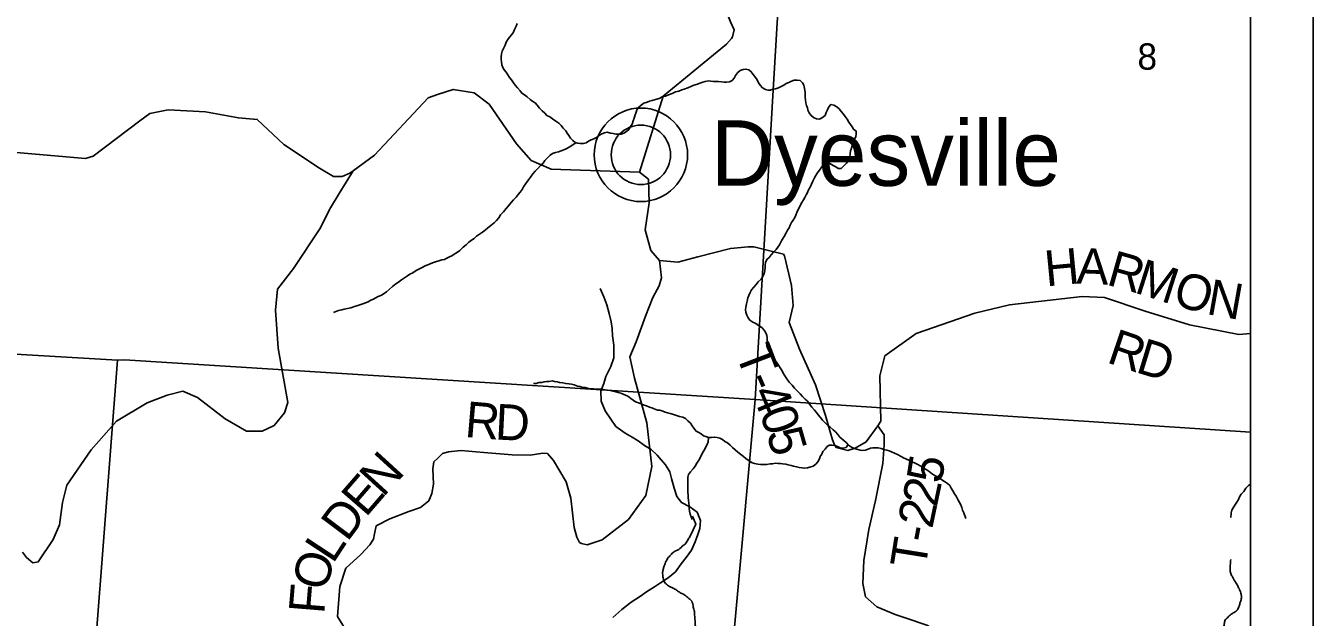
# Model space of a CAD drawing. Extents: x -15 to 405, y -40 to 87.
# Drawn here: x 6.955 to 9.004, y 15.256 to 16.197 of the extents above; entities that cross this region are included whole.
import ezdxf

# ---------------------------------------------------------------- set-up
doc = ezdxf.new("R2010")
doc.units = 0
for name, color, linetype in [('GM_P_State_Location', 7, 'Continuous'), ('GM_X_Adjacent_County_Text', 7, 'Continuous'), ('GM_X_Airport_Location_Class_2', 7, 'Continuous'), ('GM_X_County_Road', 7, 'Continuous'), ('GM_X_Major_Lake_Text', 7, 'Continuous'), ('GM_X_Minor_River', 7, 'Continuous'), ('GM_X_Township', 7, 'Continuous'), ('GM_X_Township_Road', 7, 'Continuous'), ('GM_X_Township_ROW', 7, 'Continuous'), ('GM_X_Township_Subdivision_Text', 7, 'Continuous'), ('GM_X_Township_Text', 7, 'Continuous')]:
    doc.layers.add(name, color=color, linetype=linetype)

msp = doc.modelspace()

# ---------------------------------------------------------------- linework, layer by layer
at = {"layer": 'GM_P_State_Location'}
for points in [[(6.9502, 15.3593), (6.9566, 15.3508), (6.9664, 15.3427), (6.9751, 15.3441), (6.9991, 15.3799), (7.0092, 15.4032), (7.0137, 15.4384), (7.0205, 15.466), (7.0595, 15.5224), (7.0995, 15.5681), (7.1485, 15.5971), (7.1805, 15.6092), (7.2053, 15.6153), (7.2288, 15.6055), (7.2726, 15.5715), (7.3067, 15.5521), (7.3318, 15.5522), (7.3505, 15.561), (7.3673, 15.581), (7.3722, 15.5975), (7.357, 15.6838), (7.3527, 15.7442), (7.3561, 15.7775), (7.3816, 15.8105), (7.4235, 15.8739), (7.4403, 15.9073), (7.4541, 15.9298), (7.4766, 15.9662)], [(7.9323, 15.9637), (7.9465, 15.9526), (7.9477, 15.915), (7.9413, 15.8721), (7.9504, 15.8391), (7.9638, 15.8236), (7.9931, 15.8207), (8.0251, 15.8291), (8.0771, 15.8423), (8.1049, 15.8449), (8.1139, 15.8451), (8.1418, 15.8383), (8.1419, 15.8383)], [(7.4644, 15.2365), (7.4513, 15.2572), (7.4552, 15.3049), (7.4646, 15.334), (7.4884, 15.3556), (7.503, 15.371), (7.5089, 15.3803), (7.5105, 15.3887), (7.5129, 15.4012), (7.535, 15.4123), (7.5652, 15.424), (7.5835, 15.4306), (7.5966, 15.4414), (7.6016, 15.4527), (7.6041, 15.4679), (7.6032, 15.4921), (7.605, 15.503), (7.6109, 15.5091), (7.6187, 15.5166), (7.6282, 15.5191), (7.648, 15.5211), (7.6845, 15.518), (7.7297, 15.5144), (7.7582, 15.514), (7.7784, 15.5168), (7.7856, 15.5163), (7.795, 15.5052), (7.8152, 15.4716), (7.8226, 15.4453), (7.8282, 15.399), (7.8326, 15.3834), (7.8367, 15.375), (7.8397, 15.3734), (7.8489, 15.3714), (7.8725, 15.379), (7.9147, 15.4115), (7.9421, 15.4498), (7.9517, 15.4959), (7.9436, 15.565), (7.9242, 15.6362), (7.9169, 15.6704), (7.927, 15.6942), (7.9419, 15.7349), (7.9532, 15.7647), (7.9636, 15.7829), (7.9669, 15.7958), (7.9638, 15.8236)], [(8.1419, 15.8383), (8.1613, 15.8335), (8.1631, 15.8308), (8.1741, 15.7835), (8.1769, 15.7518), (8.1706, 15.7249), (8.1869, 15.6826), (8.2121, 15.6257), (8.2284, 15.5769), (8.2357, 15.551), (8.2394, 15.5384), (8.2427, 15.53), (8.2454, 15.5262), (8.2636, 15.5214), (8.2754, 15.5247), (8.2929, 15.5348), (8.3114, 15.5606), (8.3164, 15.5676), (8.3145, 15.6402), (8.3228, 15.672), (8.3725, 15.7072), (8.4659, 15.7397), (8.5211, 15.7528), (8.6367, 15.766), (8.6724, 15.7645), (8.7368, 15.743), (8.8076, 15.721), (8.8858, 15.7057), (8.9045, 15.707)], [(8.3436, 15.2588), (8.3389, 15.2604), (8.3097, 15.2728), (8.2917, 15.2886), (8.2877, 15.3099), (8.2892, 15.346), (8.2969, 15.3953), (8.3076, 15.4419), (8.3196, 15.5007), (8.3214, 15.53), (8.3215, 15.5463), (8.3114, 15.5606)]]:
    msp.add_lwpolyline(points, dxfattribs=at)
at = {"layer": 'GM_X_Adjacent_County_Text'}
for points in [[(7.7372, 16.2), (7.7356, 16.1958), (7.7334, 16.1905), (7.7315, 16.1867), (7.7288, 16.1829), (7.7254, 16.1784), (7.7228, 16.1746), (7.7201, 16.1704), (7.7183, 16.1658), (7.716, 16.1616), (7.7137, 16.1563), (7.7126, 16.1518), (7.7119, 16.1472), (7.7119, 16.1434), (7.7123, 16.1392), (7.713, 16.1343), (7.7146, 16.1305), (7.7168, 16.1264), (7.7199, 16.1226), (7.7226, 16.1188), (7.7252, 16.1146), (7.7283, 16.1108), (7.7317, 16.1059), (7.7344, 16.1021), (7.7378, 16.098), (7.742, 16.0934), (7.745, 16.0896), (7.7492, 16.0866), (7.7534, 16.0836), (7.758, 16.0794), (7.7622, 16.076), (7.766, 16.0741), (7.769, 16.0703), (7.7728, 16.0658), (7.7774, 16.0612), (7.7812, 16.0578), (7.7846, 16.0541), (7.7892, 16.0518), (7.7934, 16.0488), (7.7991, 16.045), (7.8037, 16.0416), (7.8075, 16.0382), (7.8105, 16.034), (7.8151, 16.0295), (7.817, 16.0257), (7.8197, 16.0219), (7.8223, 16.0181), (7.8258, 16.0143), (7.8299, 16.0109), (7.8337, 16.0102), (7.8379, 16.0094), (7.8429, 16.0094), (7.847, 16.0106), (7.8512, 16.0129), (7.8554, 16.0152), (7.8592, 16.0167), (7.8637, 16.019), (7.8683, 16.0228), (7.8721, 16.0247), (7.8762, 16.0266), (7.8808, 16.0274), (7.8861, 16.0259), (7.8903, 16.0255)], [(7.8903, 16.0255), (7.8945, 16.024), (7.8983, 16.024), (7.9032, 16.0244), (7.9074, 16.0259), (7.9112, 16.0286), (7.915, 16.0316), (7.918, 16.0362), (7.9206, 16.0404), (7.9221, 16.0453), (7.9236, 16.0495), (7.9248, 16.0536), (7.9266, 16.059), (7.9278, 16.0628), (7.9308, 16.0673), (7.935, 16.0704), (7.9391, 16.0734), (7.9445, 16.0753), (7.9482, 16.0769), (7.9524, 16.0776), (7.9577, 16.0795), (7.9634, 16.0811), (7.968, 16.0834), (7.9737, 16.0849), (7.9782, 16.0868), (7.9839, 16.0891), (7.9892, 16.0914), (7.9949, 16.0925), (7.9995, 16.0948), (8.0033, 16.0956), (8.0089, 16.0979), (8.0139, 16.0998), (8.0188, 16.1021), (8.0245, 16.1036), (8.0283, 16.1051), (8.0328, 16.107), (8.0366, 16.1082), (8.0412, 16.109), (8.0458, 16.1086), (8.0499, 16.1082), (8.0537, 16.1082), (8.0579, 16.1079), (8.0628, 16.1075), (8.067, 16.1071), (8.0708, 16.1071), (8.0754, 16.1075), (8.0795, 16.1094), (8.0826, 16.1132), (8.0848, 16.1178), (8.0882, 16.122), (8.0924, 16.1254), (8.0973, 16.1273), (8.1015, 16.1277), (8.1061, 16.1266), (8.1099, 16.1235), (8.1129, 16.1194), (8.1167, 16.1145), (8.1194, 16.1107), (8.1217, 16.1061), (8.124, 16.1023), (8.1278, 16.0982), (8.1327, 16.0951), (8.1369, 16.094), (8.1407, 16.0944), (8.1445, 16.0956), (8.1487, 16.0963), (8.1536, 16.0982), (8.1574, 16.1001), (8.1616, 16.1024), (8.1658, 16.1047), (8.1699, 16.1066), (8.1741, 16.1085), (8.1783, 16.1101), (8.1832, 16.1101), (8.1878, 16.1097), (8.1916, 16.1059), (8.1935, 16.1021), (8.195, 16.0968), (8.1958, 16.0911), (8.1958, 16.0873), (8.1958, 16.0832), (8.1962, 16.0782), (8.197, 16.0741), (8.1978, 16.0699), (8.1993, 16.0661), (8.2001, 16.0623), (8.2023, 16.0581), (8.205, 16.0544), (8.2092, 16.0509), (8.2138, 16.0487), (8.2187, 16.0483), (8.2232, 16.051), (8.2278, 16.054), (8.2293, 16.0586), (8.2316, 16.0631), (8.2335, 16.0677), (8.2369, 16.0715), (8.2414, 16.0704), (8.246, 16.0677), (8.2502, 16.0639), (8.2532, 16.0602)], [(8.2532, 16.0602), (8.2566, 16.056), (8.2597, 16.0522), (8.2627, 16.048), (8.2654, 16.0435), (8.2677, 16.0397), (8.2704, 16.0359), (8.273, 16.0321), (8.2768, 16.0291), (8.2772, 16.0249), (8.2765, 16.02), (8.2735, 16.0154), (8.272, 16.0113), (8.2705, 16.0067), (8.2693, 16.0022), (8.2682, 15.9976), (8.2675, 15.993), (8.2667, 15.9877), (8.2648, 15.9832), (8.2618, 15.9782), (8.2576, 15.9737), (8.2531, 15.9699), (8.2485, 15.9695), (8.2447, 15.9721), (8.2405, 15.9744), (8.2352, 15.9774), (8.2307, 15.9781), (8.2269, 15.9762), (8.2223, 15.9724), (8.2185, 15.9671), (8.2148, 15.9625), (8.2114, 15.9561), (8.208, 15.9493), (8.2057, 15.9447), (8.2038, 15.9398), (8.2012, 15.9356), (8.1993, 15.9314), (8.1974, 15.9276), (8.1955, 15.9238), (8.1932, 15.9196), (8.1906, 15.9158), (8.1883, 15.912), (8.186, 15.9071), (8.1842, 15.9033), (8.1823, 15.8995), (8.1808, 15.8957), (8.1793, 15.8915), (8.1766, 15.8877), (8.1743, 15.8839), (8.1721, 15.8797), (8.1702, 15.8752), (8.1679, 15.8714), (8.1656, 15.8676), (8.1622, 15.8615), (8.1588, 15.8558), (8.1547, 15.8482), (8.1524, 15.8444), (8.1494, 15.8406), (8.1456, 15.8364), (8.1418, 15.8322), (8.1384, 15.828), (8.1346, 15.825), (8.1327, 15.8204), (8.1324, 15.8159), (8.1324, 15.8117), (8.1316, 15.8072), (8.1305, 15.8022), (8.1282, 15.798), (8.1256, 15.7939), (8.1211, 15.7893), (8.1176, 15.7851), (8.1142, 15.7809), (8.1105, 15.7767), (8.1082, 15.7722), (8.1059, 15.7676), (8.1044, 15.7638), (8.1033, 15.7589), (8.1022, 15.7543), (8.1014, 15.7494), (8.101, 15.7448), (8.1014, 15.7411), (8.103, 15.7365), (8.1049, 15.7323), (8.1075, 15.7282), (8.1125, 15.7251), (8.1174, 15.7229), (8.1216, 15.7202), (8.1266, 15.7168), (8.1308, 15.7127), (8.1334, 15.7081), (8.135, 15.704), (8.1353, 15.7002), (8.1354, 15.6956), (8.135, 15.6918), (8.135, 15.6873), (8.1362, 15.6827), (8.1388, 15.6782), (8.1415, 15.674), (8.1438, 15.6698), (8.1472, 15.6657), (8.1503, 15.6619)], [(7.4453, 15.7409), (7.4532, 15.744), (7.4585, 15.7451), (7.4623, 15.7459), (7.4676, 15.7471), (7.4726, 15.7482), (7.4783, 15.7501), (7.4836, 15.752), (7.4919, 15.7547), (7.4961, 15.7562), (7.5003, 15.7578), (7.5044, 15.7601), (7.5086, 15.7616), (7.5151, 15.7658), (7.5215, 15.7681), (7.5257, 15.7707), (7.5295, 15.7734), (7.534, 15.7776), (7.5389, 15.7818), (7.5442, 15.786), (7.5484, 15.789), (7.5533, 15.7924), (7.5579, 15.7959), (7.5628, 15.7989), (7.5666, 15.8016), (7.5715, 15.8039), (7.5765, 15.8073), (7.581, 15.8096), (7.5863, 15.8122), (7.5909, 15.8149), (7.5954, 15.8164), (7.6026, 15.8195), (7.6072, 15.821), (7.6129, 15.8229), (7.6174, 15.8245), (7.6216, 15.8252), (7.6254, 15.8268), (7.6296, 15.8294), (7.6334, 15.8309), (7.6371, 15.8336), (7.6409, 15.8355), (7.6459, 15.8393), (7.6515, 15.8443), (7.6561, 15.8481), (7.6606, 15.8526), (7.6648, 15.8557), (7.669, 15.8584), (7.6728, 15.8618), (7.6773, 15.8652), (7.6822, 15.8686), (7.6864, 15.8717), (7.6906, 15.8751), (7.6955, 15.8789), (7.7008, 15.8835), (7.7046, 15.8869), (7.708, 15.8911), (7.711, 15.896), (7.7159, 15.901), (7.7197, 15.9059), (7.7235, 15.9101), (7.7281, 15.9158), (7.7318, 15.92), (7.7356, 15.9242), (7.739, 15.9284), (7.7424, 15.9322), (7.7455, 15.936), (7.7477, 15.9405), (7.7511, 15.9458), (7.7557, 15.9515), (7.7587, 15.9561), (7.7621, 15.961), (7.7659, 15.9652), (7.7704, 15.9698), (7.7746, 15.9744), (7.7788, 15.9782), (7.7814, 15.9823), (7.786, 15.9873), (7.7898, 15.9911), (7.7939, 15.9934), (7.7985, 15.9949), (7.8034, 15.996), (7.8076, 15.998), (7.8118, 15.9995), (7.8155, 16.001), (7.8201, 16.0037), (7.831, 16.0107)], [(8.1503, 15.6619), (8.1533, 15.6569), (8.156, 15.6524), (8.159, 15.6479), (8.1609, 15.6441), (8.1636, 15.6399), (8.1667, 15.6354), (8.1701, 15.6301), (8.175, 15.6251), (8.1789, 15.6202), (8.1838, 15.6153), (8.1876, 15.6111), (8.1918, 15.6073), (8.1956, 15.6028), (8.1994, 15.5994), (8.2029, 15.5948), (8.2063, 15.5903), (8.2109, 15.5854), (8.2139, 15.5816), (8.2166, 15.5778), (8.2196, 15.574), (8.2234, 15.5695), (8.2276, 15.5653), (8.2318, 15.5612), (8.2356, 15.5581), (8.2402, 15.5543), (8.244, 15.5509), (8.2478, 15.5468), (8.2512, 15.5426), (8.2573, 15.5373), (8.2611, 15.5339), (8.2649, 15.5297), (8.2695, 15.5267), (8.2741, 15.5244), (8.2794, 15.5226), (8.2832, 15.5218), (8.2874, 15.5214), (8.2919, 15.5218), (8.2961, 15.5234), (8.2999, 15.5249), (8.3037, 15.5257), (8.3078, 15.5257), (8.312, 15.5253), (8.3166, 15.5246), (8.3208, 15.523), (8.3257, 15.5215), (8.3295, 15.5208), (8.3333, 15.5193), (8.3379, 15.517), (8.3428, 15.5148), (8.3485, 15.5117), (8.3523, 15.5095), (8.3569, 15.5076), (8.3607, 15.5057), (8.3645, 15.5034), (8.3687, 15.5019), (8.3729, 15.5), (8.3808, 15.4955), (8.3846, 15.4932), (8.3884, 15.491), (8.3934, 15.4879), (8.3987, 15.4838), (8.4037, 15.4804), (8.4082, 15.4777), (8.412, 15.4755), (8.4177, 15.4721), (8.4223, 15.4687), (8.4261, 15.4653), (8.4284, 15.4615), (8.4311, 15.4569), (8.4334, 15.4524), (8.436, 15.4486), (8.4387, 15.4433), (8.4414, 15.4387), (8.4437, 15.4349), (8.4452, 15.4308), (8.4463, 15.4262), (8.4483, 15.4221), (8.4513, 15.4132)], [(7.7634, 15.6275), (7.7676, 15.6279), (7.7718, 15.6294), (7.7767, 15.6294), (7.7805, 15.6302), (7.7843, 15.631), (7.7885, 15.631), (7.793, 15.6318), (7.7968, 15.631), (7.801, 15.6303), (7.8048, 15.6295), (7.8101, 15.6288), (7.8147, 15.6276), (7.8196, 15.6273), (7.8238, 15.6265), (7.8283, 15.6254), (7.8333, 15.6235), (7.8375, 15.6228), (7.8413, 15.6216), (7.8454, 15.6213), (7.8496, 15.6205), (7.8542, 15.6194), (7.8587, 15.619), (7.8633, 15.6187), (7.8675, 15.6187), (7.8717, 15.6187), (7.8774, 15.6179), (7.8812, 15.6172), (7.8857, 15.6164), (7.8895, 15.6157), (7.8944, 15.6146), (7.8983, 15.6134), (7.9024, 15.6123), (7.9062, 15.6108), (7.91, 15.6093), (7.9138, 15.6078), (7.9184, 15.604), (7.9222, 15.6014), (7.926, 15.5987), (7.9306, 15.5968), (7.9348, 15.5953), (7.9393, 15.5934), (7.9435, 15.5923), (7.9481, 15.59), (7.9519, 15.5893), (7.9557, 15.5874), (7.9606, 15.5855), (7.9644, 15.5851), (7.969, 15.5836), (7.9728, 15.5821), (7.9769, 15.581), (7.9811, 15.5803), (7.9864, 15.5784), (7.991, 15.5769), (7.9956, 15.5754), (8.0009, 15.5742), (8.0054, 15.572), (8.0093, 15.5682), (8.0131, 15.5648), (8.0157, 15.5606), (8.0184, 15.5568), (8.0222, 15.5519), (8.0264, 15.55), (8.0302, 15.5477), (8.034, 15.5447), (8.0378, 15.5436), (8.042, 15.5417), (8.0465, 15.5417), (8.0515, 15.5425), (8.056, 15.5417), (8.0598, 15.541), (8.064, 15.5387), (8.0682, 15.5353), (8.0724, 15.5334), (8.0766, 15.5296), (8.08, 15.5259), (8.0846, 15.5221), (8.0884, 15.5187), (8.0933, 15.5149), (8.0975, 15.5119), (8.1021, 15.5081), (8.1059, 15.5051), (8.1112, 15.5017), (8.1154, 15.5005), (8.1207, 15.4994), (8.1249, 15.499), (8.1294, 15.4987), (8.1344, 15.4987), (8.1401, 15.4998), (8.1439, 15.5002), (8.1484, 15.501), (8.1526, 15.5006), (8.1564, 15.5006), (8.1602, 15.4999), (8.1651, 15.4995), (8.1689, 15.4984), (8.1735, 15.4976), (8.1773, 15.4965), (8.1822, 15.4954), (8.1864, 15.4943), (8.191, 15.4935)], [(8.0161, 15.4117), (8.0127, 15.4202), (8.0119, 15.4248), (8.0112, 15.4289), (8.0111, 15.4331), (8.0108, 15.4377), (8.01, 15.4418), (8.0096, 15.4464), (8.0096, 15.4506), (8.0092, 15.4544), (8.0088, 15.4585), (8.0088, 15.4642), (8.0088, 15.4707), (8.0088, 15.4745), (8.0091, 15.4786), (8.0099, 15.4828), (8.0133, 15.4874), (8.0174, 15.4919), (8.0205, 15.4965), (8.0235, 15.5011), (8.0265, 15.5056), (8.0292, 15.5106), (8.0307, 15.5144), (8.0333, 15.5189), (8.0363, 15.5231), (8.0378, 15.5269), (8.0397, 15.5307), (8.0412, 15.5349), (8.042, 15.5417)], [(8.191, 15.4935), (8.1955, 15.4931), (8.1993, 15.4935), (8.205, 15.4951), (8.2088, 15.4962), (8.2126, 15.4996), (8.216, 15.5034), (8.2187, 15.508), (8.2198, 15.5118), (8.2221, 15.5156), (8.2239, 15.5194), (8.2277, 15.5232), (8.2304, 15.527), (8.2342, 15.5297), (8.2383, 15.5297), (8.2429, 15.5289), (8.2471, 15.5274), (8.2516, 15.5255), (8.2562, 15.5248), (8.2608, 15.5259), (8.2642, 15.5305)], [(8.9045, 15.4675), (8.9012, 15.4653), (8.8974, 15.4611), (8.894, 15.4558), (8.8898, 15.4516), (8.8872, 15.4474), (8.8853, 15.4433), (8.883, 15.4391), (8.8796, 15.4345), (8.877, 15.43), (8.8747, 15.4262), (8.8739, 15.422), (8.8732, 15.4146)], [(8.0165, 15.417), (8.0217, 15.404), (8.0132, 15.3859)]]:
    msp.add_lwpolyline(points, dxfattribs=at)
for points in [[(8.0132, 15.3859), (8.0098, 15.3802), (8.0059, 15.3738), (8.0002, 15.3689), (7.9925, 15.3625), (7.9872, 15.3603), (7.9818, 15.3551), (7.9768, 15.3494), (7.9737, 15.3434), (7.971, 15.3362), (7.9694, 15.3305), (7.969, 15.3237), (7.9701, 15.3168), (7.9723, 15.3115), (7.9783, 15.3061), (7.9855, 15.3023), (7.9911, 15.2992), (7.9964, 15.2953), (8.0028, 15.2922), (8.0092, 15.2872), (8.0152, 15.2815), (8.0178, 15.2723), (8.0196, 15.2651), (8.0199, 15.2594), (8.0206, 15.2507), (8.0209, 15.2446), (8.0212, 15.2389), (8.023, 15.2305), (8.0249, 15.2252), (8.0271, 15.2198), (8.0286, 15.2141), (8.03, 15.2069), (8.0329, 15.1955), (8.0336, 15.1894), (8.0328, 15.1841), (8.0282, 15.1784), (8.0225, 15.1755), (8.0156, 15.1752), (8.0096, 15.1752), (8.0039, 15.1772), (7.9986, 15.1768), (7.991, 15.1739), (7.9841, 15.1698), (7.9788, 15.1668), (7.9734, 15.1634), (7.9718, 15.1578), (7.9699, 15.1517), (7.9672, 15.1457), (7.9648, 15.14), (7.9587, 15.1359), (7.9534, 15.134), (7.9477, 15.1322), (7.9424, 15.1315), (7.9363, 15.1315), (7.9302, 15.1312), (7.9249, 15.1313), (7.9135, 15.1306), (7.9082, 15.1299), (7.9021, 15.1285), (7.896, 15.1278), (7.8903, 15.1271), (7.885, 15.126), (7.8786, 15.1249), (7.8717, 15.1238), (7.8656, 15.1231), (7.8596, 15.1243), (7.8528, 15.1286), (7.8475, 15.1305), (7.8411, 15.1351), (7.8343, 15.1386), (7.8279, 15.1406), (7.8215, 15.1433), (7.8158, 15.1491), (7.811, 15.1556), (7.8046, 15.1621), (7.7989, 15.1663), (7.7925, 15.1652), (7.7864, 15.1645), (7.7811, 15.1638), (7.7754, 15.1631), (7.7689, 15.1624), (7.7625, 15.1621), (7.7545, 15.1626), (7.7492, 15.1611), (7.7438, 15.1593), (7.7374, 15.1563), (7.7309, 15.1545), (7.7221, 15.1504), (7.716, 15.1474), (7.7103, 15.1433), (7.7053, 15.1376), (7.6996, 15.132), (7.6938, 15.126), (7.6873, 15.1188), (7.6834, 15.1136), (7.6788, 15.1083), (7.6765, 15.103)], [(8.8688, 15.1298), (8.8606, 15.1413), (8.8564, 15.1474), (8.8531, 15.1531), (8.8513, 15.1592), (8.8498, 15.1653), (8.851, 15.1717), (8.8537, 15.1778), (8.8553, 15.1835), (8.8576, 15.1891), (8.8592, 15.1952), (8.86, 15.2028), (8.8609, 15.21), (8.8617, 15.2164), (8.8618, 15.2217), (8.8607, 15.2278), (8.8611, 15.2331), (8.8619, 15.2388), (8.8628, 15.2453), (8.864, 15.2509), (8.8693, 15.2566), (8.8758, 15.2622), (8.8816, 15.2656), (8.8854, 15.2709), (8.8874, 15.2769), (8.8893, 15.2822), (8.8901, 15.2883), (8.8894, 15.2944), (8.8865, 15.3016), (8.8835, 15.3073), (8.8801, 15.313), (8.8753, 15.3211), (8.8727, 15.3272), (8.8724, 15.3336), (8.8724, 15.3389), (8.8733, 15.3477)]]:
    msp.add_spline(points, degree=3, dxfattribs=at)
at = {"layer": 'GM_X_Airport_Location_Class_2'}
for points in [[(8.9045, 15.5504), (8.9045, 16.5717), (8.6485, 16.5881), (8.1748, 16.6173), (8.1708, 16.5309), (8.1448, 16.0941), (8.1161, 15.6025)], [(6.0913, 15.7244), (7.1015, 15.6648), (7.0227, 14.6484), (6.0205, 14.7092)], [(7.1015, 15.6648), (7.1124, 15.6653), (8.1161, 15.6025), (8.0237, 14.5861), (7.0227, 14.6484)], [(8.9045, 14.53), (8.9045, 15.5504), (8.1161, 15.6025), (8.0237, 14.5861)]]:
    msp.add_lwpolyline(points, close=True, dxfattribs=at)
at = {"layer": 'GM_X_Major_Lake_Text'}
msp.add_lwpolyline([(8.6409, 14.8756), (8.6555, 14.9506), (8.6648, 14.9964), (8.6668, 15.0104), (8.6588, 15.029), (8.6294, 15.0567), (8.5761, 15.085), (8.5332, 15.0862), (8.49, 15.092), (8.4549, 15.1175), (8.4405, 15.1628), (8.4297, 15.2211), (8.3896, 15.2435), (8.3567, 15.2545), (8.3436, 15.2588)], dxfattribs=at)
at = {"layer": 'GM_X_Township'}
for p, q in [((9.0045, 20.9941), (9.0045, 13.9941)), ((8.9045, 20.8941), (8.9045, 14.0941)), ((8.9045, 20.8941), (8.9045, 14.0941))]:
    msp.add_line(p, q, dxfattribs=at)
at = {"layer": 'GM_X_Township_Road'}
msp.add_lwpolyline([(7.8694, 15.779), (7.8755, 15.7654), (7.8801, 15.7529), (7.884, 15.7393), (7.8871, 15.726), (7.8886, 15.715), (7.8894, 15.7037), (7.8914, 15.6889), (7.8914, 15.679), (7.8911, 15.6684), (7.8863, 15.6547), (7.8787, 15.6388), (7.8754, 15.6278), (7.8705, 15.6156), (7.871, 15.5997), (7.8775, 15.5845), (7.8866, 15.5709), (7.8946, 15.5596), (7.9091, 15.549), (7.9205, 15.5426), (7.93, 15.5366), (7.9402, 15.5294), (7.9508, 15.5227), (7.9604, 15.514), (7.9733, 15.4985), (7.9802, 15.4871), (7.9832, 15.4765), (7.9871, 15.4614), (7.9917, 15.4481), (7.9989, 15.4383), (8.0122, 15.4315), (8.024, 15.4229), (8.0294, 15.41), (8.0283, 15.3971), (8.0249, 15.3876), (8.0208, 15.3762), (8.0148, 15.3625), (8.0065, 15.3511), (7.9982, 15.3408), (7.9892, 15.3283), (7.9779, 15.3188), (7.9658, 15.3107), (7.956, 15.3046), (7.9435, 15.2962), (7.9337, 15.2897), (7.9186, 15.2798), (7.9042, 15.2684), (7.8899, 15.2554)], dxfattribs=at)
at = {"layer": 'GM_X_Township_Subdivision_Text'}
for radius in [0.0744, 0.0472]:
    msp.add_circle((7.9343, 15.9914), radius, dxfattribs=at)
at = {"layer": 'GM_X_Township_Text'}
for points in [[(8.0553, 16.3956), (8.0556, 16.3942), (8.0524, 16.3726), (8.0516, 16.3629), (8.0481, 16.3218), (8.059, 16.2486), (8.0767, 16.2031), (8.0827, 16.1903), (8.0801, 16.1788), (8.0787, 16.1762), (8.0704, 16.1674), (7.9697, 16.0849), (7.9323, 15.9637)], [(6.7933, 16.0078), (7.0506, 15.9856), (7.0628, 15.9891), (7.137, 16.0456), (7.1526, 16.057), (7.1817, 16.0628), (7.2413, 16.0598), (7.2938, 16.0502), (7.3238, 16.0477), (7.3658, 16.008), (7.4229, 15.97), (7.445, 15.9568), (7.4587, 15.9569), (7.4712, 15.9622), (7.4766, 15.9662), (7.5102, 15.9909), (7.5957, 16.0822), (7.6108, 16.0874), (7.6358, 16.0955), (7.6691, 16.0898), (7.6929, 16.0718), (7.7361, 16.0087), (7.7597, 15.9822), (7.7917, 15.9687), (7.9323, 15.9637)]]:
    msp.add_lwpolyline(points, dxfattribs=at)

# ---------------------------------------------------------------- texts
at = {"layer": 'GM_X_County_Road'}
msp.add_text('8', height=0.0419, rotation=0, dxfattribs=at).set_placement((8.7247, 16.1268))
at = {"layer": 'GM_X_Minor_River'}
for s, rotation, p in [('H', 5.5127, (8.5795, 15.782)), ('A', 357.8467, (8.6272, 15.7867)), ('R', 344.1886, (8.6737, 15.7854)), ('M', 342.2254, (8.7181, 15.7728)), ('O', 344.1537, (8.7788, 15.7534)), ('N', 349.8985, (8.833, 15.7384)), ('R', 341.1824, (8.674, 15.6618)), ('D', 342.9862, (8.72, 15.6462)), ('T', 290.9674, (8.0843, 15.6765)), ('-', 293.4297, (8.1005, 15.6344)), ('4', 292.244, (8.1097, 15.6133)), ('R', 355.2017, (7.6529, 15.5429)), ('D', 357.1009, (7.7014, 15.5388)), ('0', 288.8315, (8.1226, 15.5817)), ('5', 286.142, (8.1337, 15.5492)), ('N', 47.6592, (7.5238, 15.4455)), ('5', 81.217, (8.4129, 15.4673)), ('E', 49.0854, (7.4962, 15.4136)), ('2', 78.0808, (8.4051, 15.4297)), ('D', 53.149, (7.4669, 15.3745)), ('2', 78.0808, (8.3979, 15.3955)), ('-', 79.2197, (8.3936, 15.3728)), ('L', 56.7307, (7.4441, 15.3397)), ('T', 80.8456, (8.3869, 15.3313)), ('O', 74.8522, (7.433, 15.2957)), ('F', 85.2766, (7.4303, 15.2602))]:
    msp.add_text(s, height=0.0568, rotation=rotation, dxfattribs=at).set_placement(p)
at = {"layer": 'GM_X_Township_ROW'}
msp.add_text('Dyesville', height=0.10417, rotation=0, dxfattribs=at).set_placement((8.0457, 15.9421))

doc.saveas('drawing.dxf')
